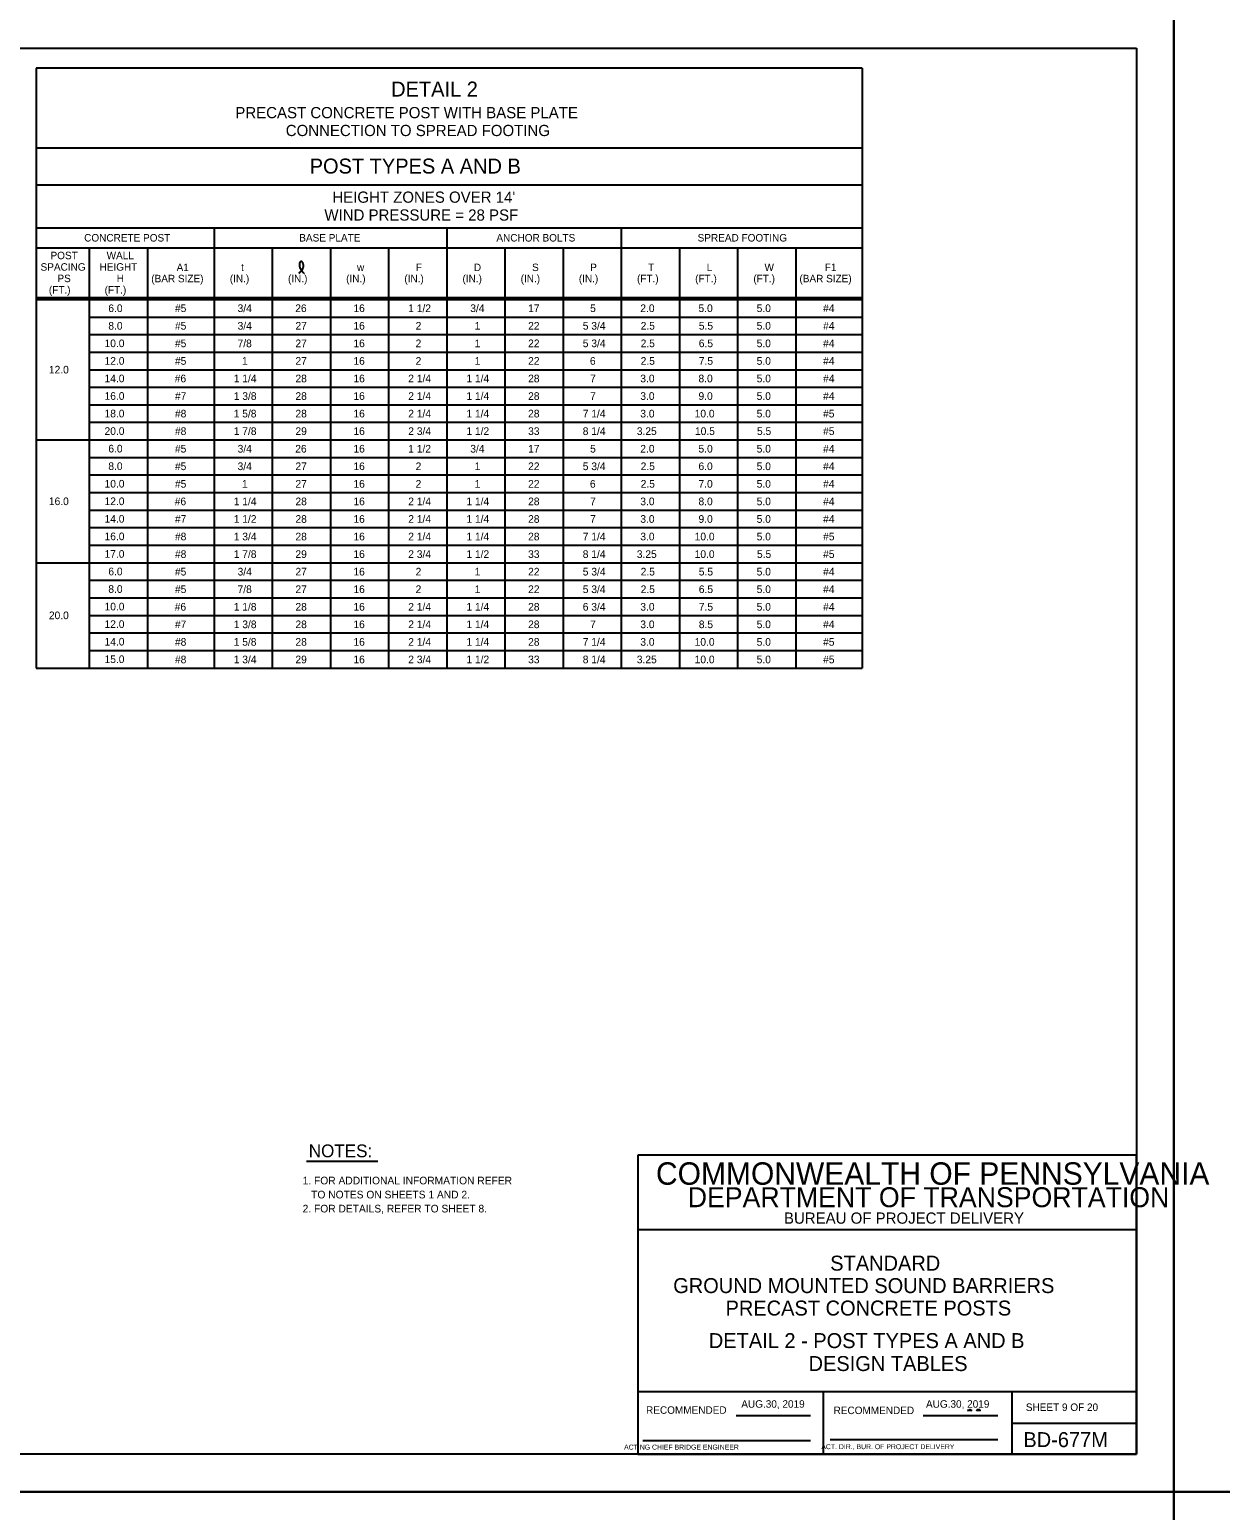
# Model space of a CAD drawing. Extents: x 3351 to 8430, y -3586 to 1457.
# Drawn here: x 4984 to 5462, y -1218 to -624 of the extents above; entities that cross this region are included whole.
import ezdxf

# ---------------------------------------------------------------- set-up
doc = ezdxf.new("R2010")
doc.units = 0
for name, color, linetype in [('1', 7, 'Continuous'), ('2', 7, 'Continuous'), ('60', 7, 'Continuous'), ('PLT-BNDY', 7, 'Continuous')]:
    doc.layers.add(name, color=color, linetype=linetype)

msp = doc.modelspace()

# ---------------------------------------------------------------- linework, layer by layer
at = {"layer": '1'}
for p, q in [((4987.01, -639.31), (4987.01, -879.9)), ((5318.34, -639.31), (4987.01, -639.31)), ((5318.34, -639.31), (5318.34, -879.9)), ((5318.34, -671.31), (4987.01, -671.31)), ((4987.01, -686.01), (5318.34, -686.01)), ((4987.01, -703.31), (5318.34, -703.31)), ((4987.01, -703.31), (5055.01, -703.31)), ((4987.01, -703.31), (5055.01, -703.31)), ((4987.01, -703.31), (5055.01, -703.31)), ((5058.34, -703.31), (5058.34, -879.9)), ((5151.68, -703.31), (5151.68, -879.9)), ((5221.68, -703.31), (5221.68, -879.9)), ((4987.01, -711.31), (5318.34, -711.31)), ((5008.34, -879.9), (5008.34, -711.31)), ((5031.68, -711.31), (5031.68, -879.9)), ((5081.68, -711.31), (5081.68, -879.9)), ((5105.01, -711.31), (5105.01, -879.9)), ((5128.34, -711.31), (5128.34, -879.9)), ((5175.01, -711.31), (5175.01, -879.9)), ((5198.34, -711.31), (5198.34, -879.9)), ((5245.01, -711.31), (5245.01, -879.9)), ((5268.34, -711.31), (5268.34, -879.9)), ((5291.68, -711.31), (5291.68, -879.9)), ((4987.01, -731.31), (5318.34, -731.31)), ((4987.01, -732.06), (5318.34, -732.06)), ((5045.05, -735.58), (5045.05, -735.58)), ((5070.05, -735.58), (5070.05, -735.58)), ((5093.39, -735.58), (5093.39, -735.58)), ((5116.72, -735.58), (5116.72, -735.58)), ((5140.05, -735.58), (5140.05, -735.58)), ((5163.39, -735.58), (5163.39, -735.58)), ((5186.72, -735.58), (5186.72, -735.58)), ((5210.05, -735.58), (5210.05, -735.58)), ((5233.39, -735.58), (5233.39, -735.58)), ((5256.72, -735.58), (5256.72, -735.58)), ((5280.05, -735.58), (5280.05, -735.58)), ((5305.05, -735.58), (5305.05, -735.58)), ((5008.34, -739.1), (5318.34, -739.1)), ((5008.34, -746.14), (5318.34, -746.14)), ((5008.34, -753.18), (5318.34, -753.18)), ((5008.34, -760.22), (5318.34, -760.22)), ((5008.34, -767.26), (5318.34, -767.26)), ((5008.34, -774.3), (5318.34, -774.3)), ((5008.34, -781.34), (5318.34, -781.34)), ((4987.01, -788.38), (5318.34, -788.38)), ((5008.34, -795.42), (5318.34, -795.42)), ((5008.34, -802.46), (5318.34, -802.46)), ((5008.34, -809.5), (5318.34, -809.5)), ((5008.34, -816.54), (5318.34, -816.54)), ((5008.34, -823.58), (5318.34, -823.58)), ((5008.34, -830.62), (5318.34, -830.62)), ((4987.01, -837.66), (5318.34, -837.66)), ((5008.34, -844.7), (5318.34, -844.7)), ((5008.34, -851.74), (5318.34, -851.74)), ((5008.34, -858.78), (5318.34, -858.78)), ((5008.34, -865.82), (5318.34, -865.82)), ((5008.34, -872.86), (5318.34, -872.86)), ((4987.01, -879.9), (5318.34, -879.9)), ((5095.47, -1077.77), (5124.04, -1077.77))]:
    msp.add_line(p, q, dxfattribs=at)
msp.add_spline([(5092.4, -721.48), (5092.6, -721.31), (5092.73, -721.18), (5092.93, -720.98), (5093.09, -720.82), (5093.37, -720.61), (5093.56, -720.35), (5093.74, -720.16), (5093.86, -719.93), (5093.97, -719.68), (5094.05, -719.44), (5094.13, -719.21), (5094.16, -719.02), (5094.19, -718.77), (5094.2, -718.55), (5094.19, -718.3), (5094.14, -718.05), (5094.1, -717.81), (5094.04, -717.58), (5093.95, -717.35), (5093.88, -717.22), (5093.78, -717.12), (5093.68, -717.02), (5093.59, -716.94), (5093.48, -716.88), (5093.39, -716.85), (5093.22, -716.85), (5093.13, -716.88), (5092.98, -716.93), (5092.88, -717.01), (5092.82, -717.1), (5092.76, -717.22), (5092.69, -717.33), (5092.65, -717.47), (5092.62, -717.58), (5092.58, -717.82), (5092.56, -717.99), (5092.58, -718.18), (5092.58, -718.38), (5092.62, -718.66), (5092.64, -718.89), (5092.68, -719.06), (5092.75, -719.28), (5092.85, -719.5), (5092.94, -719.7), (5093.04, -719.9), (5093.16, -720.12), (5093.36, -720.3), (5093.48, -720.51), (5093.61, -720.67), (5093.72, -720.85), (5093.86, -721.02), (5094, -721.19), (5094.1, -721.3), (5094.22, -721.43), (5094.32, -721.6)], degree=3, dxfattribs=at)
at = {"layer": '2'}
for p, q in [((4642.34, -631.31), (5428.34, -631.31)), ((5428.34, -631.31), (5428.34, -1195.31)), ((5428.34, -1075.31), (5228.34, -1075.31)), ((5228.34, -1075.31), (5228.34, -1195.31)), ((5428.34, -1195.31), (5428.34, -1075.31)), ((5428.34, -1105.31), (5228.34, -1105.31)), ((5428.34, -1170.31), (5228.34, -1170.31)), ((5302.84, -1195.31), (5302.84, -1170.31)), ((5378.34, -1170.31), (5378.34, -1195.31)), ((5267.81, -1179.81), (5297.57, -1179.81)), ((5342.81, -1179.81), (5372.71, -1179.81)), ((5378.34, -1182.81), (5428.34, -1182.81)), ((5230.34, -1189.81), (5297.57, -1189.81)), ((5305.47, -1189.43), (5372.71, -1189.43)), ((5428.34, -1195.31), (4642.34, -1195.31)), ((5228.34, -1195.31), (5428.34, -1195.31))]:
    msp.add_line(p, q, dxfattribs=at)
at = {"layer": '60'}
for points in [[(5360.53, -1177.72), (5361.51, -1177.38), (5362.21, -1177.71)], [(5364.14, -1177.72), (5364.59, -1177.34), (5365.42, -1177.4), (5365.57, -1177.73), (5365.04, -1177.7)]]:
    msp.add_lwpolyline(points, close=True, dxfattribs=at)
at = {"layer": 'PLT-BNDY'}
for points in [[(4602.34, -616.31), (5443.34, -616.31), (5443.34, -1210.31), (4602.34, -1210.31)], [(5443.34, -616.31), (6284.34, -616.31), (6284.34, -1210.31), (5443.34, -1210.31)], [(4602.34, -1210.31), (5443.34, -1210.31), (5443.34, -1804.31), (4602.34, -1804.31)], [(5443.34, -1210.31), (6284.34, -1210.31), (6284.34, -1804.31), (5443.34, -1804.31)]]:
    msp.add_lwpolyline(points, close=True, dxfattribs=at)

# ---------------------------------------------------------------- texts
at = {"layer": '1'}
for s, height, p in [('DETAIL 2', 6, (5129.36, -650.66)), ('PRECAST CONCRETE POST WITH BASE PLATE', 4.5, (5066.86, -659.36)), ('CONNECTION TO SPREAD FOOTING', 4.5, (5087.09, -666.52)), ('POST TYPES A AND B', 6, (5096.68, -681.54)), ("HEIGHT ZONES OVER 14'", 4.5, (5105.77, -693.26)), ('WIND PRESSURE = 28 PSF', 4.5, (5102.59, -700.43)), ('CONCRETE POST', 3, (5006.22, -708.81)), ('BASE PLATE', 3, (5092.51, -708.81)), ('ANCHOR BOLTS', 3, (5171.58, -708.81)), ('SPREAD FOOTING', 3, (5252.3, -708.81)), ('SPACING', 3, (4988.74, -720.51)), ('POST', 3, (4992.73, -715.91)), ('HEIGHT', 3, (5012.4, -720.51)), ('WALL', 3, (5015.23, -715.91)), ('A1', 3, (5043.3, -720.67)), ('t', 3, (5069.17, -720.67)), ('w', 3, (5115.66, -720.67)), ('F', 3, (5139.26, -720.67)), ('D', 3, (5162.54, -720.67)), ('S', 3, (5185.88, -720.67)), ('P', 3, (5209.2, -720.67)), ('T', 3, (5232.49, -720.67)), ('L', 3, (5255.94, -720.67)), ('W', 3, (5279.14, -720.67)), ('F1', 3, (5303.3, -720.67)), ('PS', 3, (4995.5, -725.11)), ('H', 3, (5019.28, -725.11)), ('(BAR SIZE)', 3, (5033.14, -725.17)), ('(IN.)', 3, (5064.65, -725.17)), ('(IN.)', 3, (5087.98, -725.17)), ('(IN.)', 3, (5111.31, -725.17)), ('(IN.)', 3, (5134.65, -725.17)), ('(IN.)', 3, (5157.98, -725.17)), ('(IN.)', 3, (5181.31, -725.17)), ('(IN.)', 3, (5204.65, -725.17)), ('(FT.)', 3, (5227.98, -725.17)), ('(FT.)', 3, (5251.31, -725.17)), ('(FT.)', 3, (5274.65, -725.17)), ('(BAR SIZE)', 3, (5293.14, -725.17)), ('(FT.)', 3, (4992.06, -729.71)), ('(FT.)', 3, (5014.43, -729.71)), ('6.0', 3.07, (5015.92, -737.11)), ('#5', 3.07, (5042.64, -737.11)), ('3/4', 3.07, (5067.77, -737.11)), ('26', 3.07, (5090.9, -737.11)), ('16', 3.07, (5114.23, -737.11)), ('1 1/2', 3.07, (5136.22, -737.11)), ('3/4', 3.07, (5161.1, -737.11)), ('17', 3.07, (5184.31, -737.11)), ('5', 3.07, (5209.18, -737.11)), ('2.0', 3.07, (5229.31, -737.11)), ('5.0', 3.07, (5252.65, -737.11)), ('5.0', 3.07, (5275.98, -737.11)), ('#4', 3.07, (5302.64, -737.11)), ('8.0', 3.07, (5015.92, -744.15)), ('#5', 3.07, (5042.64, -744.16)), ('3/4', 3.07, (5067.77, -744.16)), ('27', 3.07, (5090.98, -744.16)), ('16', 3.07, (5114.23, -744.16)), ('2', 3.07, (5139.18, -744.16)), ('1', 3.07, (5162.87, -744.16)), ('22', 3.07, (5184.31, -744.16)), ('5 3/4', 3.07, (5206.23, -744.16)), ('2.5', 3.07, (5229.45, -744.16)), ('5.5', 3.07, (5252.78, -744.16)), ('5.0', 3.07, (5275.98, -744.16)), ('#4', 3.07, (5302.64, -744.16)), ('10.0', 3.07, (5014.4, -751.19)), ('#5', 3.07, (5042.64, -751.2)), ('7/8', 3.07, (5067.76, -751.2)), ('27', 3.07, (5090.98, -751.2)), ('16', 3.07, (5114.23, -751.2)), ('2', 3.07, (5139.18, -751.2)), ('1', 3.07, (5162.87, -751.2)), ('22', 3.07, (5184.31, -751.2)), ('5 3/4', 3.07, (5206.23, -751.2)), ('2.5', 3.07, (5229.45, -751.2)), ('6.5', 3.07, (5252.78, -751.2)), ('5.0', 3.07, (5275.98, -751.2)), ('#4', 3.07, (5302.64, -751.2)), ('12.0', 3.07, (4992.07, -761.75)), ('12.0', 3.07, (5014.4, -758.23)), ('#5', 3.07, (5042.64, -758.25)), ('1', 3.07, (5069.53, -758.25)), ('27', 3.07, (5090.98, -758.25)), ('16', 3.07, (5114.23, -758.25)), ('2', 3.07, (5139.18, -758.25)), ('1', 3.07, (5162.87, -758.25)), ('22', 3.07, (5184.31, -758.25)), ('6', 3.07, (5209.1, -758.25)), ('2.5', 3.07, (5229.45, -758.25)), ('7.5', 3.07, (5252.78, -758.25)), ('5.0', 3.07, (5275.98, -758.25)), ('#4', 3.07, (5302.64, -758.25)), ('14.0', 3.07, (5014.4, -765.27)), ('#6', 3.07, (5042.56, -765.29)), ('1 1/4', 3.07, (5066.22, -765.29)), ('28', 3.07, (5090.98, -765.29)), ('16', 3.07, (5114.23, -765.29)), ('2 1/4', 3.07, (5136.22, -765.29)), ('1 1/4', 3.07, (5159.55, -765.29)), ('28', 3.07, (5184.31, -765.29)), ('7', 3.07, (5209.18, -765.29)), ('3.0', 3.07, (5229.31, -765.29)), ('8.0', 3.07, (5252.65, -765.29)), ('5.0', 3.07, (5275.98, -765.29)), ('#4', 3.07, (5302.64, -765.29)), ('16.0', 3.07, (5014.4, -772.31)), ('#7', 3.07, (5042.64, -772.34)), ('1 3/8', 3.07, (5066.23, -772.34)), ('28', 3.07, (5090.98, -772.34)), ('16', 3.07, (5114.23, -772.34)), ('2 1/4', 3.07, (5136.22, -772.34)), ('1 1/4', 3.07, (5159.55, -772.34)), ('28', 3.07, (5184.31, -772.34)), ('7', 3.07, (5209.18, -772.34)), ('3.0', 3.07, (5229.31, -772.34)), ('9.0', 3.07, (5252.65, -772.34)), ('5.0', 3.07, (5275.98, -772.34)), ('#4', 3.07, (5302.64, -772.34)), ('18.0', 3.07, (5014.4, -779.35)), ('#8', 3.07, (5042.64, -779.38)), ('1 5/8', 3.07, (5066.21, -779.38)), ('28', 3.07, (5090.98, -779.38)), ('16', 3.07, (5114.23, -779.38)), ('2 1/4', 3.07, (5136.22, -779.38)), ('1 1/4', 3.07, (5159.55, -779.38)), ('28', 3.07, (5184.31, -779.38)), ('7 1/4', 3.07, (5206.22, -779.38)), ('3.0', 3.07, (5229.31, -779.38)), ('10.0', 3.07, (5251.11, -779.38)), ('5.0', 3.07, (5275.98, -779.38)), ('#5', 3.07, (5302.64, -779.38)), ('20.0', 3.07, (5014.4, -786.39)), ('#8', 3.07, (5042.64, -786.42)), ('1 7/8', 3.07, (5066.22, -786.42)), ('29', 3.07, (5090.97, -786.42)), ('16', 3.07, (5114.23, -786.42)), ('2 3/4', 3.07, (5136.23, -786.42)), ('1 1/2', 3.07, (5159.55, -786.42)), ('33', 3.07, (5184.31, -786.42)), ('8 1/4', 3.07, (5206.22, -786.42)), ('3.25', 3.07, (5227.91, -786.42)), ('10.5', 3.07, (5251.24, -786.42)), ('5.5', 3.07, (5276.11, -786.42)), ('#5', 3.07, (5302.64, -786.42)), ('6.0', 3.07, (5015.92, -793.43)), ('#5', 3.07, (5042.64, -793.47)), ('3/4', 3.07, (5067.77, -793.47)), ('26', 3.07, (5090.9, -793.47)), ('16', 3.07, (5114.23, -793.47)), ('1 1/2', 3.07, (5136.22, -793.47)), ('3/4', 3.07, (5161.1, -793.47)), ('17', 3.07, (5184.31, -793.47)), ('5', 3.07, (5209.18, -793.47)), ('2.0', 3.07, (5229.31, -793.47)), ('5.0', 3.07, (5252.65, -793.47)), ('5.0', 3.07, (5275.98, -793.47)), ('#4', 3.07, (5302.64, -793.47)), ('8.0', 3.07, (5015.92, -800.47)), ('#5', 3.07, (5042.64, -800.51)), ('3/4', 3.07, (5067.77, -800.51)), ('27', 3.07, (5090.98, -800.51)), ('16', 3.07, (5114.23, -800.51)), ('2', 3.07, (5139.18, -800.51)), ('1', 3.07, (5162.87, -800.51)), ('22', 3.07, (5184.31, -800.51)), ('5 3/4', 3.07, (5206.23, -800.51)), ('2.5', 3.07, (5229.45, -800.51)), ('6.0', 3.07, (5252.65, -800.51)), ('5.0', 3.07, (5275.98, -800.51)), ('#4', 3.07, (5302.64, -800.51)), ('10.0', 3.07, (5014.4, -807.51)), ('#5', 3.07, (5042.64, -807.56)), ('1', 3.07, (5069.53, -807.56)), ('27', 3.07, (5090.98, -807.56)), ('16', 3.07, (5114.23, -807.56)), ('2', 3.07, (5139.18, -807.56)), ('1', 3.07, (5162.87, -807.56)), ('22', 3.07, (5184.31, -807.56)), ('6', 3.07, (5209.1, -807.56)), ('2.5', 3.07, (5229.45, -807.56)), ('7.0', 3.07, (5252.65, -807.56)), ('5.0', 3.07, (5275.98, -807.56)), ('#4', 3.07, (5302.64, -807.56)), ('16.0', 3.07, (4992.07, -814.55)), ('12.0', 3.07, (5014.4, -814.55)), ('#6', 3.07, (5042.56, -814.6)), ('1 1/4', 3.07, (5066.22, -814.6)), ('28', 3.07, (5090.98, -814.6)), ('16', 3.07, (5114.23, -814.6)), ('2 1/4', 3.07, (5136.22, -814.6)), ('1 1/4', 3.07, (5159.55, -814.6)), ('28', 3.07, (5184.31, -814.6)), ('7', 3.07, (5209.18, -814.6)), ('3.0', 3.07, (5229.31, -814.6)), ('8.0', 3.07, (5252.65, -814.6)), ('5.0', 3.07, (5275.98, -814.6)), ('#4', 3.07, (5302.64, -814.6)), ('14.0', 3.07, (5014.4, -821.59)), ('#7', 3.07, (5042.64, -821.65)), ('1 1/2', 3.07, (5066.22, -821.65)), ('28', 3.07, (5090.98, -821.65)), ('16', 3.07, (5114.23, -821.65)), ('2 1/4', 3.07, (5136.22, -821.65)), ('1 1/4', 3.07, (5159.55, -821.65)), ('28', 3.07, (5184.31, -821.65)), ('7', 3.07, (5209.18, -821.65)), ('3.0', 3.07, (5229.31, -821.65)), ('9.0', 3.07, (5252.65, -821.65)), ('5.0', 3.07, (5275.98, -821.65)), ('#4', 3.07, (5302.64, -821.65)), ('16.0', 3.07, (5014.4, -828.63)), ('#8', 3.07, (5042.64, -828.69)), ('1 3/4', 3.07, (5066.23, -828.69)), ('28', 3.07, (5090.98, -828.69)), ('16', 3.07, (5114.23, -828.69)), ('2 1/4', 3.07, (5136.22, -828.69)), ('1 1/4', 3.07, (5159.55, -828.69)), ('28', 3.07, (5184.31, -828.69)), ('7 1/4', 3.07, (5206.22, -828.69)), ('3.0', 3.07, (5229.31, -828.69)), ('10.0', 3.07, (5251.11, -828.69)), ('5.0', 3.07, (5275.98, -828.69)), ('#5', 3.07, (5302.64, -828.69)), ('17.0', 3.07, (5014.4, -835.67)), ('#8', 3.07, (5042.64, -835.74)), ('1 7/8', 3.07, (5066.22, -835.74)), ('29', 3.07, (5090.97, -835.74)), ('16', 3.07, (5114.23, -835.74)), ('2 3/4', 3.07, (5136.23, -835.74)), ('1 1/2', 3.07, (5159.55, -835.74)), ('33', 3.07, (5184.31, -835.74)), ('8 1/4', 3.07, (5206.22, -835.74)), ('3.25', 3.07, (5227.91, -835.74)), ('10.0', 3.07, (5251.11, -835.74)), ('5.5', 3.07, (5276.11, -835.74)), ('#5', 3.07, (5302.64, -835.74)), ('6.0', 3.07, (5015.92, -842.71)), ('#5', 3.07, (5042.64, -842.78)), ('3/4', 3.07, (5067.77, -842.78)), ('27', 3.07, (5090.98, -842.78)), ('16', 3.07, (5114.23, -842.78)), ('2', 3.07, (5139.18, -842.78)), ('1', 3.07, (5162.87, -842.78)), ('22', 3.07, (5184.31, -842.78)), ('5 3/4', 3.07, (5206.23, -842.78)), ('2.5', 3.07, (5229.45, -842.78)), ('5.5', 3.07, (5252.78, -842.78)), ('5.0', 3.07, (5275.98, -842.78)), ('#4', 3.07, (5302.64, -842.78)), ('8.0', 3.07, (5015.92, -849.75)), ('#5', 3.07, (5042.64, -849.83)), ('7/8', 3.07, (5067.76, -849.83)), ('27', 3.07, (5090.98, -849.83)), ('16', 3.07, (5114.23, -849.83)), ('2', 3.07, (5139.18, -849.83)), ('1', 3.07, (5162.87, -849.83)), ('22', 3.07, (5184.31, -849.83)), ('5 3/4', 3.07, (5206.23, -849.83)), ('2.5', 3.07, (5229.45, -849.83)), ('6.5', 3.07, (5252.78, -849.83)), ('5.0', 3.07, (5275.98, -849.83)), ('#4', 3.07, (5302.64, -849.83)), ('10.0', 3.07, (5014.4, -856.79)), ('#6', 3.07, (5042.56, -856.87)), ('1 1/8', 3.07, (5066.22, -856.87)), ('28', 3.07, (5090.98, -856.87)), ('16', 3.07, (5114.23, -856.87)), ('2 1/4', 3.07, (5136.22, -856.87)), ('1 1/4', 3.07, (5159.55, -856.87)), ('28', 3.07, (5184.31, -856.87)), ('6 3/4', 3.07, (5206.23, -856.87)), ('3.0', 3.07, (5229.31, -856.87)), ('7.5', 3.07, (5252.78, -856.87)), ('5.0', 3.07, (5275.98, -856.87)), ('#4', 3.07, (5302.64, -856.87)), ('20.0', 3.07, (4992.07, -860.31)), ('12.0', 3.07, (5014.4, -863.83)), ('#7', 3.07, (5042.64, -863.91)), ('1 3/8', 3.07, (5066.23, -863.91)), ('28', 3.07, (5090.98, -863.91)), ('16', 3.07, (5114.23, -863.91)), ('2 1/4', 3.07, (5136.22, -863.91)), ('1 1/4', 3.07, (5159.55, -863.91)), ('28', 3.07, (5184.31, -863.91)), ('7', 3.07, (5209.18, -863.91)), ('3.0', 3.07, (5229.31, -863.91)), ('8.5', 3.07, (5252.78, -863.91)), ('5.0', 3.07, (5275.98, -863.91)), ('#4', 3.07, (5302.64, -863.91)), ('14.0', 3.07, (5014.4, -870.87)), ('#8', 3.07, (5042.64, -870.96)), ('1 5/8', 3.07, (5066.21, -870.96)), ('28', 3.07, (5090.98, -870.96)), ('16', 3.07, (5114.23, -870.96)), ('2 1/4', 3.07, (5136.22, -870.96)), ('1 1/4', 3.07, (5159.55, -870.96)), ('28', 3.07, (5184.31, -870.96)), ('7 1/4', 3.07, (5206.22, -870.96)), ('3.0', 3.07, (5229.31, -870.96)), ('10.0', 3.07, (5251.11, -870.96)), ('5.0', 3.07, (5275.98, -870.96)), ('#5', 3.07, (5302.64, -870.96)), ('15.0', 3.07, (5014.4, -877.91)), ('#8', 3.07, (5042.64, -878)), ('1 3/4', 3.07, (5066.23, -878)), ('29', 3.07, (5090.97, -878)), ('16', 3.07, (5114.23, -878)), ('2 3/4', 3.07, (5136.23, -878)), ('1 1/2', 3.07, (5159.55, -878)), ('33', 3.07, (5184.31, -878)), ('8 1/4', 3.07, (5206.22, -878)), ('3.25', 3.07, (5227.91, -878)), ('10.0', 3.07, (5251.11, -878)), ('5.0', 3.07, (5275.98, -878)), ('#5', 3.07, (5302.64, -878)), ('NOTES:', 5.117, (5096.31, -1076.15)), ('1. FOR ADDITIONAL INFORMATION REFER', 3.072, (5093.86, -1087.03)), ('   TO NOTES ON SHEETS 1 AND 2.', 3.072, (5093.86, -1092.66)), ('2. FOR DETAILS, REFER TO SHEET 8.', 3.072, (5093.86, -1098.29)), ('STANDARD', 6, (5305.48, -1121.64)), ('GROUND MOUNTED SOUND BARRIERS', 6, (5242.5, -1130.64)), ('PRECAST CONCRETE POSTS', 6, (5263.5, -1139.64)), ('DETAIL 2 - POST TYPES A AND B', 6, (5256.79, -1152.71)), ('DESIGN TABLES', 6, (5296.81, -1161.91)), ('SHEET 9 OF 20', 3, (5383.96, -1177.92)), ('BD-677M', 6, (5382.97, -1192.43))]:
    msp.add_text(s, height=height, dxfattribs=at).set_placement(p)
at = {"layer": '2'}
for s, height, p in [('COMMONWEALTH OF PENNSYLVANIA', 9, (5235.59, -1087.18)), ('DEPARTMENT OF TRANSPORTATION', 8.0002, (5248.34, -1096.18)), ('BUREAU OF PROJECT DELIVERY', 4.5, (5286.93, -1102.81)), ('AUG.30, 2019', 3, (5269.82, -1176.62)), ('AUG.30, 2019', 3, (5343.91, -1176.62)), ('       ACTING CHIEF BRIDGE ENGINEER', 2.0002, (5217.43, -1193.43)), ('   ACT. DIR., BUR. OF PROJECT DELIVERY', 2.0002, (5299.61, -1193.25))]:
    msp.add_text(s, height=height, dxfattribs=at).set_placement(p)
for p in [(5231.61, -1179.06), (5306.83, -1179.18)]:
    msp.add_text('RECOMMENDED', height=3, rotation=360, dxfattribs=at).set_placement(p)

doc.saveas('drawing.dxf')
